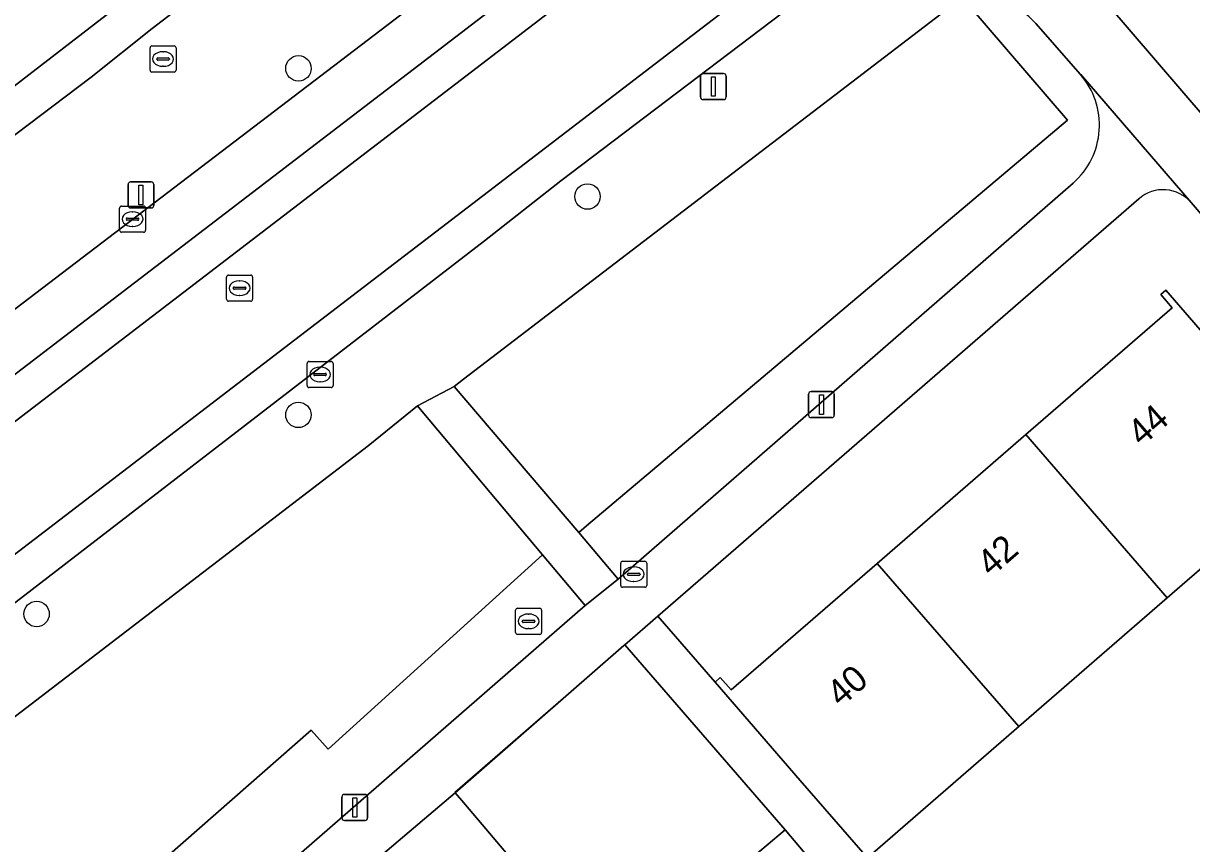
# Model space of a CAD drawing. Extents: x 159352 to 160617, y 385888 to 387323.
# Drawn here: x 160007.97 to 160052.85, y 386554.55 to 386586.06 of the extents above; entities that cross this region are included whole.
import ezdxf

# ---------------------------------------------------------------- set-up
doc = ezdxf.new("R2010")
doc.units = 0
for name, color, linetype in [('IMGEO_Boom', 7, 'Continuous'), ('IMGEO_Erf', 7, 'Continuous'), ('IMGEO_Groenvoorziening', 7, 'Continuous'), ('IMGEO_Kolk', 7, 'Continuous'), ('IMGEO_Lichtmast', 7, 'Continuous'), ('IMGEO_Muur', 7, 'Continuous'), ('IMGEO_Pand', 7, 'Continuous'), ('IMGEO_Pand_nummerreeks', 7, 'Continuous'), ('IMGEO_Parkeervlak_gesloten', 7, 'Continuous'), ('IMGEO_Rijbaan_lokaal_gesloten', 7, 'Continuous'), ('IMGEO_Rijbaan_lokaal_open', 7, 'Continuous'), ('IMGEO_Rioolput', 7, 'Continuous'), ('IMGEO_Voetpad_open', 7, 'Continuous')]:
    doc.layers.add(name, color=color, linetype=linetype)

msp = doc.modelspace()

# ---------------------------------------------------------------- linework, layer by layer
at = {"layer": 'IMGEO_Boom'}
for centre in [(160018.538, 386584.331), (160029.643, 386579.408), (160018.536, 386571.02), (160008.477, 386563.372)]:
    msp.add_circle(centre, 0.489, dxfattribs=at)
at = {"layer": 'IMGEO_Erf'}
for points in [[(159964.176, 386599.682), (159987.621, 386569.07), (159987.64, 386569.044), (159987.659, 386569.019), (159987.679, 386568.993), (159988.838, 386567.467), (159990.356, 386568.622), (160000, 386575.956), (160005.625, 386580.234), (160007.686, 386581.801), (160010.572, 386583.996), (160012.914, 386585.857), (160032.089, 386600.58), (160036.998, 386604.349), (160039.339, 386606.129), (160058.441, 386620.782), (160063.392, 386624.58), (160065.794, 386626.44), (160085.005, 386641.126)], [(160050.83, 386579.324), (160032.343, 386563.294), (160034.542, 386560.758), (160034.744, 386560.933), (160035.161, 386560.453), (160040.776, 386565.318), (160046.48, 386570.261), (160052.11, 386575.139), (160051.674, 386575.643), (160051.863, 386575.806), (160058.14, 386568.562), (160057.919, 386568.37), (160057.513, 386568.838), (160053.735, 386565.564), (160051.915, 386563.987), (160046.211, 386559.045), (160040.394, 386554.005)], [(160063.485, 386561.889), (160065.833, 386559.195), (160068.208, 386561.23), (160052.835, 386579.175)], [(160034.558, 386552.822), (160037.232, 386555.087), (160031.072, 386562.191), (160031.04, 386562.164), (160024.556, 386556.496), (160024.81, 386556.213), (160027.223, 386553.367)]]:
    msp.add_lwpolyline(points, dxfattribs=at)
msp.add_lwpolyline([(160007.951, 386597.373), (160013.045, 386601.317), (160019.551, 386592.891), (160013.502, 386588.208), (160007.453, 386583.525), (160000.947, 386591.951), (160006.051, 386595.903), (160004.539, 386597.866), (160003.024, 386599.832), (160004.955, 386601.288), (160006.453, 386599.331)], close=True, dxfattribs=at)
msp.add_arc((160051.759, 386578.255), 1.416, 40.5271, 130.9728, dxfattribs=at)
at = {"layer": 'IMGEO_Groenvoorziening'}
for points in [[(160044.174, 386586.885), (160048.081, 386582.339), (160029.606, 386566.754), (160029.305, 386566.497), (160030.823, 386564.715), (160031.111, 386564.961), (160048.297, 386579.925)], [(160048.081, 386582.339), (160044.174, 386586.885)], [(160043.23, 386586.423), (160024.878, 386572.389), (160024.519, 386572.114), (160029.305, 386566.497), (160029.606, 386566.754), (160048.081, 386582.339)], [(160048.581, 386584.095), (160046.862, 386586.06)], [(160029.551, 386563.694), (160027.915, 386565.642), (160019.677, 386558.18), (160019.021, 386558.905), (160011.704, 386552.485), (160012.394, 386551.622), (160007.079, 386547.377), (160001.599, 386554.563), (160001.487, 386554.698), (160001.301, 386554.544), (160000.949, 386554.208)], [(160009.236, 386546.016), (160029.551, 386563.694)]]:
    msp.add_lwpolyline(points, dxfattribs=at)
msp.add_lwpolyline([(160019.021, 386558.905), (160019.677, 386558.18), (160027.915, 386565.642), (160023.292, 386571.149), (160023.112, 386571.364), (160021.213, 386569.837), (160002.28, 386555.324), (160001.827, 386554.978), (160001.487, 386554.698), (160001.599, 386554.563), (160007.079, 386547.377), (160012.394, 386551.622), (160011.704, 386552.485)], close=True, dxfattribs=at)
for centre, radius, start, end in [((160044.851, 386584.301), 2.671, 41.1852, 104.6902), ((160046.359, 386582.152), 2.952, 311.0396, 41.1681)]:
    msp.add_arc(centre, radius, start, end, dxfattribs=at)
at = {"layer": 'IMGEO_Kolk'}
for p, q in [((160011.664, 386578.113), (160011.664, 386578.965)), ((160011.739, 386579.039), (160012.591, 386579.039)), ((160012.152, 386578.819), (160012.177, 386578.819)), ((160012.665, 386578.965), (160012.665, 386578.113)), ((160011.923, 386578.533), (160011.923, 386578.545)), ((160012.361, 386578.496), (160011.963, 386578.496)), ((160011.966, 386578.582), (160012.364, 386578.582)), ((160012.175, 386578.259), (160012.15, 386578.259)), ((160012.407, 386578.545), (160012.407, 386578.533)), ((160012.591, 386578.039), (160011.739, 386578.039)), ((160018.869, 386572.146), (160018.869, 386572.998)), ((160018.944, 386573.072), (160019.796, 386573.072)), ((160019.357, 386572.852), (160019.382, 386572.852)), ((160019.87, 386572.998), (160019.87, 386572.146)), ((160019.128, 386572.566), (160019.128, 386572.578)), ((160019.566, 386572.529), (160019.168, 386572.529)), ((160019.171, 386572.615), (160019.569, 386572.615)), ((160019.612, 386572.578), (160019.612, 386572.566)), ((160019.796, 386572.072), (160018.944, 386572.072)), ((160019.38, 386572.292), (160019.355, 386572.292)), ((160030.917, 386564.473), (160030.917, 386565.325)), ((160030.992, 386565.399), (160031.844, 386565.399)), ((160031.405, 386565.179), (160031.43, 386565.179)), ((160031.918, 386565.325), (160031.918, 386564.473)), ((160031.176, 386564.893), (160031.176, 386564.905)), ((160031.614, 386564.856), (160031.216, 386564.856)), ((160031.219, 386564.942), (160031.617, 386564.942)), ((160031.66, 386564.905), (160031.66, 386564.893)), ((160031.844, 386564.399), (160030.992, 386564.399)), ((160031.428, 386564.619), (160031.403, 386564.619))]:
    msp.add_line(p, q, dxfattribs=at)
for points in [[(160011.664, 386578.113), (160011.664, 386578.965)], [(160011.739, 386579.039), (160012.591, 386579.039)], [(160012.665, 386578.965), (160012.665, 386578.113)], [(160012.591, 386578.039), (160011.739, 386578.039)], [(160018.869, 386572.146), (160018.869, 386572.998)], [(160018.944, 386573.072), (160019.796, 386573.072)], [(160019.87, 386572.998), (160019.87, 386572.146)], [(160019.796, 386572.072), (160018.944, 386572.072)], [(160030.917, 386564.473), (160030.917, 386565.325)], [(160030.992, 386565.399), (160031.844, 386565.399)], [(160031.918, 386565.325), (160031.918, 386564.473)], [(160031.844, 386564.399), (160030.992, 386564.399)]]:
    msp.add_lwpolyline(points, dxfattribs=at)
for centre, radius, start, end in [((160011.741, 386578.963), 0.0765, 91.552, 178.448), ((160011.741, 386578.963), 0.0765, 91.552, 178.448), ((160012.589, 386578.963), 0.0765, 1.552, 88.448), ((160012.589, 386578.963), 0.0765, 1.552, 88.448), ((160011.963, 386578.542), 0.0403, 85.8775, 175.7526), ((160011.96, 386578.532), 0.0366, 178.938, 274.7102), ((160012.364, 386578.539), 0.043, 264.8664, 352.4533), ((160012.368, 386578.544), 0.0386, 1.7309, 96.639), ((160011.741, 386578.115), 0.0765, 181.552, 268.448), ((160011.741, 386578.115), 0.0765, 181.552, 268.448), ((160012.589, 386578.115), 0.0765, 271.552, 358.448), ((160012.589, 386578.115), 0.0765, 271.552, 358.448), ((160018.946, 386572.996), 0.0765, 91.552, 178.448), ((160018.946, 386572.996), 0.0765, 91.552, 178.448), ((160019.794, 386572.996), 0.0765, 1.552, 88.448), ((160019.794, 386572.996), 0.0765, 1.552, 88.448), ((160019.168, 386572.575), 0.0403, 85.8775, 175.7526), ((160019.165, 386572.565), 0.0366, 178.938, 274.7102), ((160019.569, 386572.572), 0.043, 264.8664, 352.4533), ((160019.573, 386572.577), 0.0386, 1.7309, 96.639), ((160018.946, 386572.148), 0.0765, 181.552, 268.448), ((160018.946, 386572.148), 0.0765, 181.552, 268.448), ((160019.794, 386572.148), 0.0765, 271.552, 358.448), ((160019.794, 386572.148), 0.0765, 271.552, 358.448), ((160030.994, 386565.323), 0.0765, 91.552, 178.448), ((160030.994, 386565.323), 0.0765, 91.552, 178.448), ((160031.842, 386565.323), 0.0765, 1.552, 88.448), ((160031.842, 386565.323), 0.0765, 1.552, 88.448), ((160031.216, 386564.902), 0.0403, 85.8775, 175.7526), ((160031.213, 386564.892), 0.0366, 178.938, 274.7102), ((160031.617, 386564.899), 0.043, 264.8664, 352.4533), ((160031.621, 386564.904), 0.0386, 1.7309, 96.639), ((160030.994, 386564.475), 0.0765, 181.552, 268.448), ((160030.994, 386564.475), 0.0765, 181.552, 268.448), ((160031.842, 386564.475), 0.0765, 271.552, 358.448), ((160031.842, 386564.475), 0.0765, 271.552, 358.448)]:
    msp.add_arc(centre, radius, start, end, dxfattribs=at)
for centre, major_axis, ratio, start_param, end_param in [((160012.151, 386578.539), (-0.387, 0.002), 0.722429, 4.712389, 7.853982), ((160012.176, 386578.539), (-0.39, 0.002), 0.717154, 1.570796, 4.712389), ((160019.356, 386572.572), (-0.387, 0.002), 0.722429, 4.712389, 7.853982), ((160019.381, 386572.572), (-0.39, 0.002), 0.717154, 1.570796, 4.712389), ((160031.404, 386564.899), (-0.387, 0.002), 0.722429, 4.712389, 7.853982), ((160031.429, 386564.899), (-0.39, 0.002), 0.717154, 1.570796, 4.712389)]:
    msp.add_ellipse(centre, major_axis=major_axis, ratio=ratio, start_param=start_param, end_param=end_param, dxfattribs=at)
at = {"layer": 'IMGEO_Lichtmast'}
for p, q in [((160033.98, 386583.234), (160033.98, 386584.034)), ((160033.98, 386584.034), (160033.98, 386583.234)), ((160034.08, 386584.134), (160034.87, 386584.134)), ((160034.87, 386584.134), (160034.08, 386584.134)), ((160034.97, 386584.034), (160034.97, 386583.234)), ((160034.97, 386583.234), (160034.97, 386584.034)), ((160034.87, 386583.134), (160034.08, 386583.134)), ((160034.08, 386583.134), (160034.87, 386583.134)), ((160011.991, 386579.068), (160011.991, 386579.868)), ((160011.991, 386579.868), (160011.991, 386579.068)), ((160012.091, 386579.968), (160012.881, 386579.968)), ((160012.881, 386579.968), (160012.091, 386579.968)), ((160012.981, 386579.868), (160012.981, 386579.068)), ((160012.981, 386579.068), (160012.981, 386579.868)), ((160012.881, 386578.968), (160012.091, 386578.968)), ((160012.091, 386578.968), (160012.881, 386578.968)), ((160038.234, 386571.914), (160039.024, 386571.914)), ((160039.024, 386571.914), (160038.234, 386571.914)), ((160038.134, 386571.014), (160038.134, 386571.814)), ((160038.134, 386571.814), (160038.134, 386571.014)), ((160039.124, 386571.814), (160039.124, 386571.014)), ((160039.124, 386571.014), (160039.124, 386571.814)), ((160039.024, 386570.914), (160038.234, 386570.914)), ((160038.234, 386570.914), (160039.024, 386570.914)), ((160020.205, 386555.54), (160020.205, 386556.34)), ((160020.205, 386556.34), (160020.205, 386555.54)), ((160020.305, 386556.44), (160021.095, 386556.44)), ((160021.095, 386556.44), (160020.305, 386556.44)), ((160021.195, 386556.34), (160021.195, 386555.54)), ((160021.195, 386555.54), (160021.195, 386556.34)), ((160021.095, 386555.44), (160020.305, 386555.44)), ((160020.305, 386555.44), (160021.095, 386555.44))]:
    msp.add_line(p, q, dxfattribs=at)
for points in [[(160034.4, 386584.009), (160034.55, 386584.009), (160034.55, 386583.259), (160034.4, 386583.259), (160034.4, 386584.009)], [(160012.411, 386579.843), (160012.561, 386579.843), (160012.561, 386579.093), (160012.411, 386579.093), (160012.411, 386579.843)], [(160038.554, 386571.789), (160038.704, 386571.789), (160038.704, 386571.039), (160038.554, 386571.039), (160038.554, 386571.789)], [(160020.625, 386556.315), (160020.775, 386556.315), (160020.775, 386555.565), (160020.625, 386555.565), (160020.625, 386556.315)]]:
    msp.add_lwpolyline(points, dxfattribs=at)
for centre, start, end in [((160034.08, 386584.034), 90, 180), ((160034.08, 386584.034), 90, 180), ((160034.87, 386584.034), 0, 90), ((160034.87, 386584.034), 360, 90), ((160034.08, 386583.234), 180, 270), ((160034.08, 386583.234), 180, 270), ((160034.87, 386583.234), 270, 0), ((160034.87, 386583.234), 270, 0), ((160012.091, 386579.868), 90, 180), ((160012.091, 386579.868), 90, 180), ((160012.881, 386579.868), 0, 90), ((160012.881, 386579.868), 360, 90), ((160012.091, 386579.068), 180, 270), ((160012.091, 386579.068), 180, 270), ((160012.881, 386579.068), 270, 0), ((160012.881, 386579.068), 270, 0), ((160038.234, 386571.814), 90, 180), ((160038.234, 386571.814), 90, 180), ((160039.024, 386571.814), 0, 90), ((160039.024, 386571.814), 360, 90), ((160038.234, 386571.014), 180, 270), ((160038.234, 386571.014), 180, 270), ((160039.024, 386571.014), 270, 0), ((160039.024, 386571.014), 270, 0), ((160020.305, 386556.34), 90, 180), ((160020.305, 386556.34), 90, 180), ((160021.095, 386556.34), 0, 90), ((160021.095, 386556.34), 360, 90), ((160020.305, 386555.54), 180, 270), ((160020.305, 386555.54), 180, 270), ((160021.095, 386555.54), 270, 0), ((160021.095, 386555.54), 270, 0)]:
    msp.add_arc(centre, 0.1, start, end, dxfattribs=at)
at = {"layer": 'IMGEO_Muur'}
msp.add_lwpolyline([(160024.542, 386556.529), (160031.04, 386562.164)], dxfattribs=at)
at = {"layer": 'IMGEO_Pand'}
for points in [[(160006.996, 386596.634), (160006.051, 386595.903), (160000.947, 386591.951), (160007.453, 386583.525), (160013.502, 386588.208)], [(160051.915, 386563.987), (160053.735, 386565.564), (160057.513, 386568.838), (160057.919, 386568.37), (160058.14, 386568.562), (160051.863, 386575.806), (160051.674, 386575.643), (160052.11, 386575.139), (160046.48, 386570.261)], [(160046.211, 386559.045), (160051.915, 386563.987), (160046.48, 386570.261), (160040.776, 386565.318)], [(160040.776, 386565.318), (160035.161, 386560.453), (160034.744, 386560.933), (160034.542, 386560.758), (160037.816, 386556.979), (160040.394, 386554.005), (160046.211, 386559.045)], [(160025.603, 386551.072), (160025.182, 386551.542), (160027.223, 386553.367), (160024.81, 386556.213), (160024.556, 386556.496), (160018.741, 386551.569), (160018.987, 386551.279), (160021.595, 386548.202), (160018.106, 386545.246), (160018.383, 386544.919), (160018.83, 386545.298), (160023.498, 386539.79), (160030.287, 386545.545), (160029.936, 386545.96)], [(160039.035, 386552.959), (160037.232, 386555.087), (160034.558, 386552.822), (160036.362, 386550.694)]]:
    msp.add_lwpolyline(points, close=True, dxfattribs=at)
at = {"layer": 'IMGEO_Parkeervlak_gesloten'}
for points in [[(159997.207, 386564.598), (160036.11, 386594.378), (160119.43, 386658.16), (160118.921, 386658.836), (160117.484, 386659.086)], [(160066.7, 386619.19), (160065.451, 386619.352), (160065.075, 386619.231), (160034.888, 386595.901), (160028.563, 386591.052), (160001.048, 386570.056), (159998.706, 386568.248)]]:
    msp.add_lwpolyline(points, dxfattribs=at)
at = {"layer": 'IMGEO_Rijbaan_lokaal_gesloten'}
for points in [[(160119.43, 386658.16), (160036.11, 386594.378), (159997.207, 386564.598), (159998.084, 386563.455), (160037.003, 386593.264), (160120.273, 386657.041)], [(160122.685, 386653.841), (160120.273, 386657.041), (160037.003, 386593.264), (159998.084, 386563.455), (160000.552, 386560.24), (160039.471, 386590.049), (160040.012, 386590.474), (160040.889, 386589.345), (160051.67, 386597.699), (160054.402, 386599.682), (160054.84, 386599.996), (160055.518, 386600.483), (160055.805, 386600.701), (160054.923, 386601.789)], [(160028.612, 386580.01), (160039.938, 386588.608), (160040.889, 386589.345), (160040.012, 386590.474), (160039.471, 386590.049), (160000.552, 386560.24), (160001.471, 386559.042), (160004.454, 386561.363), (160005.226, 386561.944), (160025.688, 386577.707)]]:
    msp.add_lwpolyline(points, close=True, dxfattribs=at)
at = {"layer": 'IMGEO_Rijbaan_lokaal_open'}
msp.add_lwpolyline([(160048.58, 386588.011), (160061.27, 386573.228), (160066.549, 386577.796), (160062.824, 386581.843), (160054.138, 386591.935)], dxfattribs=at)
at = {"layer": 'IMGEO_Rioolput'}
for p, q in [((160012.835, 386584.265), (160012.835, 386585.117)), ((160012.91, 386585.191), (160013.762, 386585.191)), ((160013.323, 386584.971), (160013.348, 386584.971)), ((160013.836, 386585.117), (160013.836, 386584.265)), ((160013.094, 386584.685), (160013.094, 386584.697)), ((160013.532, 386584.648), (160013.134, 386584.648)), ((160013.137, 386584.734), (160013.535, 386584.734)), ((160013.578, 386584.697), (160013.578, 386584.685)), ((160013.762, 386584.191), (160012.91, 386584.191)), ((160013.346, 386584.411), (160013.321, 386584.411)), ((160015.851, 386576.389), (160016.703, 386576.389)), ((160015.776, 386575.463), (160015.776, 386576.315)), ((160016.264, 386576.169), (160016.289, 386576.169)), ((160016.777, 386576.315), (160016.777, 386575.463)), ((160016.035, 386575.883), (160016.035, 386575.895)), ((160016.473, 386575.846), (160016.075, 386575.846)), ((160016.078, 386575.932), (160016.476, 386575.932)), ((160016.287, 386575.609), (160016.262, 386575.609)), ((160016.519, 386575.895), (160016.519, 386575.883)), ((160016.703, 386575.389), (160015.851, 386575.389)), ((160026.878, 386562.664), (160026.878, 386563.516)), ((160026.953, 386563.59), (160027.805, 386563.59)), ((160027.366, 386563.37), (160027.391, 386563.37)), ((160027.879, 386563.516), (160027.879, 386562.664)), ((160027.137, 386563.084), (160027.137, 386563.096)), ((160027.575, 386563.047), (160027.177, 386563.047)), ((160027.18, 386563.133), (160027.578, 386563.133)), ((160027.621, 386563.096), (160027.621, 386563.084)), ((160027.805, 386562.59), (160026.953, 386562.59)), ((160027.389, 386562.81), (160027.364, 386562.81))]:
    msp.add_line(p, q, dxfattribs=at)
for points in [[(160012.835, 386584.265), (160012.835, 386585.117)], [(160012.91, 386585.191), (160013.762, 386585.191)], [(160013.836, 386585.117), (160013.836, 386584.265)], [(160013.762, 386584.191), (160012.91, 386584.191)], [(160015.851, 386576.389), (160016.703, 386576.389)], [(160015.776, 386575.463), (160015.776, 386576.315)], [(160016.777, 386576.315), (160016.777, 386575.463)], [(160016.703, 386575.389), (160015.851, 386575.389)], [(160026.878, 386562.664), (160026.878, 386563.516)], [(160026.953, 386563.59), (160027.805, 386563.59)], [(160027.879, 386563.516), (160027.879, 386562.664)], [(160027.805, 386562.59), (160026.953, 386562.59)]]:
    msp.add_lwpolyline(points, dxfattribs=at)
for centre, radius, start, end in [((160012.912, 386585.115), 0.0765, 91.552, 178.448), ((160012.912, 386585.115), 0.0765, 91.552, 178.448), ((160013.76, 386585.115), 0.0765, 1.552, 88.448), ((160013.76, 386585.115), 0.0765, 1.552, 88.448), ((160013.134, 386584.694), 0.0403, 85.8775, 175.7526), ((160013.131, 386584.684), 0.0366, 178.938, 274.7102), ((160013.535, 386584.691), 0.043, 264.8664, 352.4533), ((160013.539, 386584.696), 0.0386, 1.7309, 96.639), ((160012.912, 386584.267), 0.0765, 181.552, 268.448), ((160012.912, 386584.267), 0.0765, 181.552, 268.448), ((160013.76, 386584.267), 0.0765, 271.552, 358.448), ((160013.76, 386584.267), 0.0765, 271.552, 358.448), ((160015.853, 386576.313), 0.0765, 91.552, 178.448), ((160015.853, 386576.313), 0.0765, 91.552, 178.448), ((160016.701, 386576.313), 0.0765, 1.552, 88.448), ((160016.701, 386576.313), 0.0765, 1.552, 88.448), ((160016.48, 386575.894), 0.0386, 1.7309, 96.639), ((160016.075, 386575.892), 0.0403, 85.8775, 175.7526), ((160016.072, 386575.882), 0.0366, 178.938, 274.7102), ((160016.476, 386575.889), 0.043, 264.8664, 352.4533), ((160015.853, 386575.465), 0.0765, 181.552, 268.448), ((160015.853, 386575.465), 0.0765, 181.552, 268.448), ((160016.701, 386575.465), 0.0765, 271.552, 358.448), ((160016.701, 386575.465), 0.0765, 271.552, 358.448), ((160026.955, 386563.514), 0.0765, 91.552, 178.448), ((160026.955, 386563.514), 0.0765, 91.552, 178.448), ((160027.803, 386563.514), 0.0765, 1.552, 88.448), ((160027.803, 386563.514), 0.0765, 1.552, 88.448), ((160027.177, 386563.093), 0.0403, 85.8775, 175.7526), ((160027.174, 386563.083), 0.0366, 178.938, 274.7102), ((160027.578, 386563.09), 0.043, 264.8664, 352.4533), ((160027.582, 386563.095), 0.0386, 1.7309, 96.639), ((160026.955, 386562.666), 0.0765, 181.552, 268.448), ((160026.955, 386562.666), 0.0765, 181.552, 268.448), ((160027.803, 386562.666), 0.0765, 271.552, 358.448), ((160027.803, 386562.666), 0.0765, 271.552, 358.448)]:
    msp.add_arc(centre, radius, start, end, dxfattribs=at)
for centre, major_axis, ratio, start_param, end_param in [((160013.322, 386584.691), (-0.387, 0.002), 0.722429, 4.712389, 7.853982), ((160013.347, 386584.691), (-0.39, 0.002), 0.717154, 1.570796, 4.712389), ((160016.263, 386575.889), (-0.387, 0.002), 0.722429, 4.712389, 7.853982), ((160016.288, 386575.889), (-0.39, 0.002), 0.717154, 1.570796, 4.712389), ((160027.365, 386563.09), (-0.387, 0.002), 0.722429, 4.712389, 7.853982), ((160027.39, 386563.09), (-0.39, 0.002), 0.717154, 1.570796, 4.712389)]:
    msp.add_ellipse(centre, major_axis=major_axis, ratio=ratio, start_param=start_param, end_param=end_param, dxfattribs=at)
at = {"layer": 'IMGEO_Voetpad_open'}
for points in [[(160122.248, 386668.471), (160121.752, 386669.175), (160113.256, 386663.136), (160113.238, 386663.137), (160112.944, 386662.916), (160104.078, 386655.792), (160092.338, 386646.788), (160089.965, 386644.917), (160085.005, 386641.126), (160065.794, 386626.44), (160063.392, 386624.58), (160058.441, 386620.782), (160039.339, 386606.129), (160036.998, 386604.349), (160032.089, 386600.58), (160012.914, 386585.857), (160010.572, 386583.996), (160007.686, 386581.801), (160005.625, 386580.234), (160000, 386575.956), (159990.356, 386568.622), (159988.838, 386567.467), (159985.98, 386565.362), (159986.838, 386564.269)], [(159998.706, 386568.248), (160001.048, 386570.056), (160028.563, 386591.052), (160034.888, 386595.901), (160065.075, 386619.231)], [(160040.889, 386589.345), (160039.938, 386588.608), (160028.612, 386580.01), (160025.688, 386577.707), (160005.226, 386561.944), (160004.454, 386561.363), (160001.471, 386559.042), (159998.701, 386556.919)], [(160021.213, 386569.837), (160023.112, 386571.364), (160024.519, 386572.114), (160024.878, 386572.389), (160043.23, 386586.423), (160043.253, 386586.445), (160046.832, 386589.355)], [(160077.486, 386554.26), (160070.147, 386562.861), (160069.767, 386562.537), (160067.386, 386565.324), (160067.766, 386565.648), (160066.145, 386567.549), (160063.077, 386571.123), (160061.27, 386573.228), (160048.58, 386588.011)], [(160046.862, 386586.06), (160048.581, 386584.095), (160048.594, 386584.095), (160052.836, 386579.18), (160052.835, 386579.175), (160068.208, 386561.23), (160069.192, 386560.082), (160076.932, 386551.047), (160078.787, 386549.284), (160081.292, 386547.456), (160085.404, 386545.586), (160089.246, 386543.507)], [(160052.835, 386579.175), (160052.836, 386579.18), (160048.594, 386584.095), (160048.581, 386584.095)], [(160048.297, 386579.925), (160031.111, 386564.961), (160030.823, 386564.715), (160029.551, 386563.694), (160009.236, 386546.016)], [(160031.04, 386562.164), (160031.072, 386562.191), (160032.343, 386563.294), (160050.83, 386579.324)], [(159996.998, 386551.279), (160000.949, 386554.208), (160001.301, 386554.544), (160001.487, 386554.698), (160001.827, 386554.978), (160002.28, 386555.324), (160021.213, 386569.837)], [(160040.394, 386554.005), (160037.816, 386556.979), (160034.542, 386560.758), (160032.343, 386563.294), (160031.072, 386562.191), (160037.232, 386555.087), (160039.035, 386552.959)], [(160010.018, 386543.935), (160018.741, 386551.569), (160024.556, 386556.496), (160031.04, 386562.164)]]:
    msp.add_lwpolyline(points, dxfattribs=at)
msp.add_lwpolyline([(160024.519, 386572.114), (160023.112, 386571.364), (160023.292, 386571.149), (160027.915, 386565.642), (160029.551, 386563.694), (160030.823, 386564.715), (160029.305, 386566.497)], close=True, dxfattribs=at)
for centre, radius, start, end in [((160044.851, 386584.301), 2.671, 41.1852, 104.6902), ((160046.359, 386582.152), 2.952, 311.0396, 41.1681), ((160051.759, 386578.255), 1.416, 40.5271, 130.9728)]:
    msp.add_arc(centre, radius, start, end, dxfattribs=at)

# ---------------------------------------------------------------- texts
at = {"layer": 'IMGEO_Pand_nummerreeks'}
for s, p in [('44', (160050.932, 386569.779)), ('42', (160045.15, 386564.768)), ('40', (160039.375, 386559.764))]:
    msp.add_text(s, height=1, rotation=40.9083, dxfattribs=at).set_placement(p)

doc.saveas('drawing.dxf')
